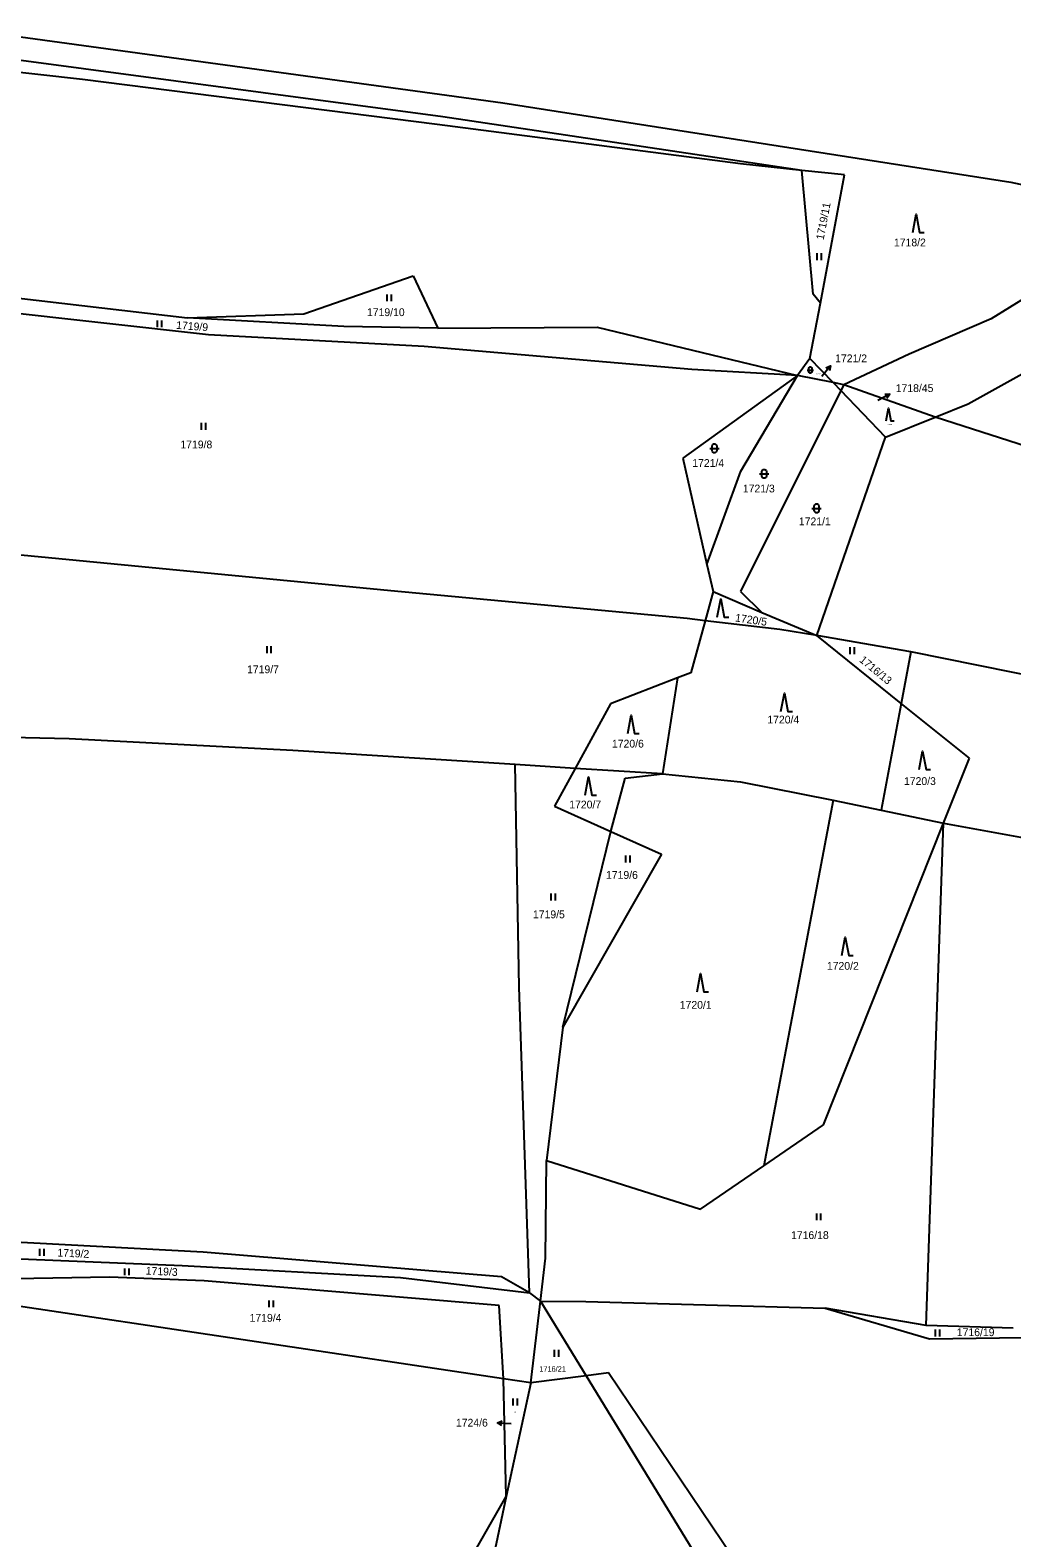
# Model space of a CAD drawing. Extents: x -609861 to -605046, y -1120287 to -1116307.
# Drawn here: x -608567.8 to -608353.7, y -1119197.4 to -1118868.5 of the extents above; entities that cross this region are included whole.
import ezdxf

# ---------------------------------------------------------------- set-up
doc = ezdxf.new("R2010")
doc.units = 0
for name, color, linetype in [('Vrstva 1', 7, 'Continuous'), ('Vrstva 2', 7, 'Continuous'), ('Vrstva 3', 7, 'Continuous'), ('Vrstva 4', 7, 'Continuous'), ('Vrstva 7', 7, 'Continuous')]:
    doc.layers.add(name, color=color, linetype=linetype)

msp = doc.modelspace()

# ---------------------------------------------------------------- linework, layer by layer
at = {"layer": 'Vrstva 1'}
for p, q in [((-608580.63, -1118868.48), (-608464.72, -1118884.37)), ((-608556.35, -1118879.25), (-608599.65, -1118874.35)), ((-608477.83, -1118887.39), (-608581.72, -1118873.49)), ((-608479.02, -1118889.09), (-608556.35, -1118879.25)), ((-608399.48, -1118899.08), (-608477.83, -1118887.39)), ((-608464.72, -1118884.37), (-608353.96, -1118901.65)), ((-608412.89, -1118897.67), (-608479.02, -1118889.09)), ((-608399.48, -1118899.08), (-608412.89, -1118897.67)), ((-608397.07, -1118926.1), (-608399.48, -1118899.08)), ((-608390.19, -1118900.05), (-608399.48, -1118899.08)), ((-608395.47, -1118928.03), (-608390.19, -1118900.05)), ((-608353.96, -1118901.65), (-608347.52, -1118903.04)), ((-608508.08, -1118930.35), (-608484.26, -1118922.08)), ((-608484.26, -1118922.08), (-608478.9, -1118933.47)), ((-608345.52, -1118923.55), (-608358.22, -1118931.45)), ((-608583.31, -1118925.39), (-608533.49, -1118931.27)), ((-608395.47, -1118928.03), (-608397.07, -1118926.1)), ((-608528.92, -1118934.94), (-608583.71, -1118928.88)), ((-608533.49, -1118931.27), (-608508.08, -1118930.35)), ((-608397.74, -1118940.08), (-608395.47, -1118928.03)), ((-608499.42, -1118933.14), (-608533.49, -1118931.27)), ((-608478.9, -1118933.47), (-608499.42, -1118933.14)), ((-608478.9, -1118933.47), (-608444.17, -1118933.29)), ((-608444.17, -1118933.29), (-608400.46, -1118943.81)), ((-608358.22, -1118931.45), (-608376.09, -1118939.17)), ((-608481.88, -1118937.51), (-608528.92, -1118934.94)), ((-608363.23, -1118950.03), (-608338.93, -1118936.41)), ((-608423.53, -1118942.48), (-608481.88, -1118937.51)), ((-608397.74, -1118940.08), (-608400.46, -1118943.81)), ((-608392.66, -1118945.37), (-608397.74, -1118940.08)), ((-608376.09, -1118939.17), (-608390.36, -1118945.83)), ((-608400.46, -1118943.81), (-608423.53, -1118942.48)), ((-608400.46, -1118943.81), (-608425.49, -1118961.88)), ((-608412.81, -1118964.7), (-608400.46, -1118943.81)), ((-608392.66, -1118945.37), (-608400.46, -1118943.81)), ((-608390.36, -1118945.83), (-608392.66, -1118945.37)), ((-608390.36, -1118945.83), (-608391, -1118947.1)), ((-608370.41, -1118952.92), (-608390.36, -1118945.83)), ((-608391, -1118947.1), (-608412.89, -1118990.92)), ((-608381.23, -1118957.28), (-608391, -1118947.1)), ((-608370.41, -1118952.92), (-608363.23, -1118950.03)), ((-608381.23, -1118957.28), (-608370.41, -1118952.92)), ((-608313.09, -1118971.45), (-608370.41, -1118952.92)), ((-608396.25, -1119000.55), (-608381.23, -1118957.28)), ((-608425.49, -1118961.88), (-608420.21, -1118985.03)), ((-608420.21, -1118985.03), (-608412.81, -1118964.7)), ((-608489.15, -1118990.78), (-608569.86, -1118983.04)), ((-608420.21, -1118985.03), (-608418.86, -1118990.97)), ((-608424.52, -1118996.85), (-608489.15, -1118990.78)), ((-608418.86, -1118990.97), (-608420.6, -1118997.32)), ((-608418.86, -1118990.97), (-608408.2, -1118995.49)), ((-608412.89, -1118990.92), (-608408.2, -1118995.49)), ((-608408.2, -1118995.49), (-608396.25, -1119000.55)), ((-608420.6, -1118997.32), (-608424.52, -1118996.85)), ((-608420.6, -1118997.32), (-608423.73, -1119008.71)), ((-608404.31, -1118999.27), (-608420.6, -1118997.32)), ((-608396.25, -1119000.55), (-608404.31, -1118999.27)), ((-608375.74, -1119004.08), (-608396.25, -1119000.55)), ((-608377.84, -1119015.36), (-608396.25, -1119000.55)), ((-608375.74, -1119004.08), (-608377.84, -1119015.36)), ((-608320.79, -1119015.21), (-608375.74, -1119004.08)), ((-608423.73, -1119008.71), (-608426.59, -1119009.81)), ((-608426.59, -1119009.81), (-608441.2, -1119015.44)), ((-608426.59, -1119009.81), (-608429.93, -1119030.73)), ((-608441.2, -1119015.44), (-608448.92, -1119029.53)), ((-608377.84, -1119015.36), (-608382.18, -1119038.65)), ((-608362.95, -1119027.34), (-608377.84, -1119015.36)), ((-608559.31, -1119023.09), (-608597.81, -1119022.2)), ((-608510.53, -1119025.64), (-608559.31, -1119023.09)), ((-608461.99, -1119028.7), (-608510.53, -1119025.64)), ((-608448.92, -1119029.53), (-608461.99, -1119028.7)), ((-608461.18, -1119077.23), (-608461.99, -1119028.7)), ((-608368.58, -1119041.49), (-608362.95, -1119027.34)), ((-608448.92, -1119029.53), (-608453.44, -1119037.78)), ((-608429.93, -1119030.73), (-608448.92, -1119029.53)), ((-608441.13, -1119043.3), (-608438.06, -1119031.69)), ((-608438.06, -1119031.69), (-608429.93, -1119030.73)), ((-608429.93, -1119030.73), (-608412.88, -1119032.5)), ((-608412.88, -1119032.5), (-608392.65, -1119036.5)), ((-608453.44, -1119037.78), (-608441.13, -1119043.3)), ((-608392.65, -1119036.5), (-608407.81, -1119116.22)), ((-608392.65, -1119036.5), (-608382.18, -1119038.65)), ((-608382.18, -1119038.65), (-608368.58, -1119041.49)), ((-608394.81, -1119107.33), (-608368.58, -1119041.49)), ((-608372.41, -1119151.08), (-608368.58, -1119041.49)), ((-608368.58, -1119041.49), (-608329.48, -1119048.57)), ((-608451.66, -1119085.99), (-608441.13, -1119043.3)), ((-608441.13, -1119043.3), (-608430.09, -1119048.24)), ((-608430.09, -1119048.24), (-608451.66, -1119085.99)), ((-608458.91, -1119143.98), (-608461.18, -1119077.23)), ((-608451.66, -1119085.99), (-608455.21, -1119115.09)), ((-608407.81, -1119116.22), (-608394.81, -1119107.33)), ((-608455.38, -1119136.4), (-608455.21, -1119115.09)), ((-608455.21, -1119115.09), (-608421.62, -1119125.67)), ((-608421.62, -1119125.67), (-608407.81, -1119116.22)), ((-608530.04, -1119135.07), (-608650.02, -1119128.71)), ((-608619.68, -1119134.45), (-608534.68, -1119138.02)), ((-608465, -1119140.43), (-608530.04, -1119135.07)), ((-608456.5, -1119145.78), (-608455.38, -1119136.4)), ((-608550.48, -1119140.55), (-608600.49, -1119141.34)), ((-608529.87, -1119141.34), (-608550.48, -1119140.55)), ((-608534.68, -1119138.02), (-608487.03, -1119140.61)), ((-608487.03, -1119140.61), (-608458.91, -1119143.98)), ((-608458.91, -1119143.98), (-608465, -1119140.43)), ((-608464.58, -1119162.7), (-608604.92, -1119141.73)), ((-608465.48, -1119146.7), (-608529.87, -1119141.34)), ((-608458.91, -1119143.98), (-608456.5, -1119145.78)), ((-608464.58, -1119162.7), (-608465.48, -1119146.7)), ((-608458.63, -1119163.59), (-608456.5, -1119145.78)), ((-608456.5, -1119145.78), (-608446.56, -1119162.06)), ((-608456.5, -1119145.78), (-608446.6, -1119145.87)), ((-608446.6, -1119145.87), (-608394.44, -1119147.26)), ((-608394.44, -1119147.26), (-608371.69, -1119154.02)), ((-608372.41, -1119151.08), (-608394.44, -1119147.26)), ((-608353.4, -1119151.65), (-608372.41, -1119151.08)), ((-608371.69, -1119154.02), (-608342.42, -1119153.54)), ((-608463.96, -1119188.36), (-608464.58, -1119162.7)), ((-608458.63, -1119163.59), (-608464.58, -1119162.7)), ((-608458.63, -1119163.59), (-608463.96, -1119188.36)), ((-608446.56, -1119162.06), (-608458.63, -1119163.59)), ((-608441.64, -1119161.43), (-608446.56, -1119162.06)), ((-608446.56, -1119162.06), (-608422.64, -1119201.2)), ((-608411.09, -1119206.8), (-608441.64, -1119161.43)), ((-608471.27, -1119201.14), (-608463.96, -1119188.36)), ((-608463.96, -1119188.36), (-608468.52, -1119209.58))]:
    msp.add_line(p, q, dxfattribs=at)
at = {"layer": 'Vrstva 3'}
for p, q in [((-608396.25, -1118917.16), (-608396.25, -1118918.66)), ((-608395.25, -1118918.66), (-608395.25, -1118917.16)), ((-608490.02, -1118926.14), (-608490.02, -1118927.64)), ((-608489.02, -1118927.64), (-608489.02, -1118926.14)), ((-608540.1, -1118931.81), (-608540.1, -1118933.31)), ((-608539.1, -1118933.31), (-608539.1, -1118931.81)), ((-608530.5, -1118954.15), (-608530.5, -1118955.65)), ((-608529.5, -1118955.65), (-608529.5, -1118954.15)), ((-608516.21, -1119002.88), (-608516.21, -1119004.38)), ((-608515.21, -1119004.38), (-608515.21, -1119002.88)), ((-608389.05, -1119003.1), (-608389.05, -1119004.6)), ((-608388.05, -1119004.6), (-608388.05, -1119003.1)), ((-608437.94, -1119048.55), (-608437.94, -1119050.05)), ((-608436.94, -1119050.05), (-608436.94, -1119048.55)), ((-608454.23, -1119056.83), (-608454.23, -1119058.33)), ((-608453.23, -1119058.33), (-608453.23, -1119056.83)), ((-608396.33, -1119126.62), (-608396.33, -1119128.12)), ((-608395.33, -1119128.12), (-608395.33, -1119126.62)), ((-608565.74, -1119134.37), (-608565.74, -1119135.87)), ((-608564.74, -1119135.87), (-608564.74, -1119134.37)), ((-608547.24, -1119138.63), (-608547.24, -1119140.13)), ((-608546.24, -1119140.13), (-608546.24, -1119138.63)), ((-608515.73, -1119145.59), (-608515.73, -1119147.09)), ((-608514.73, -1119147.09), (-608514.73, -1119145.59)), ((-608370.4, -1119151.95), (-608370.4, -1119153.45)), ((-608369.4, -1119153.45), (-608369.4, -1119151.95)), ((-608453.51, -1119156.39), (-608453.51, -1119157.89)), ((-608452.51, -1119157.89), (-608452.51, -1119156.39)), ((-608462.52, -1119167.02), (-608462.52, -1119168.52)), ((-608461.52, -1119168.52), (-608461.52, -1119167.02))]:
    msp.add_line(p, q, dxfattribs=at)
for points in [[(-608375.33, -1118912.6), (-608374.58, -1118908.6), (-608373.83, -1118912.6), (-608372.83, -1118912.6)], [(-608398.35, -1118942.63), (-608397.461, -1118942.63), (-608396.95, -1118942.63)], [(-608381.125, -1118953.73), (-608380.6, -1118950.93), (-608380.075, -1118953.73), (-608379.375, -1118953.73)], [(-608419.57, -1118959.72), (-608418.3, -1118959.72), (-608417.57, -1118959.72)], [(-608408.72, -1118965.28), (-608407.45, -1118965.28), (-608406.72, -1118965.28)], [(-608397.29, -1118972.81), (-608396.02, -1118972.81), (-608395.29, -1118972.81)], [(-608417.94, -1118996.54), (-608417.19, -1118992.54), (-608416.44, -1118996.54), (-608415.44, -1118996.54)], [(-608404.07, -1119017.11), (-608403.32, -1119013.11), (-608402.57, -1119017.11), (-608401.57, -1119017.11)], [(-608437.49, -1119021.93), (-608436.74, -1119017.93), (-608435.99, -1119021.93), (-608434.99, -1119021.93)], [(-608373.92, -1119029.75), (-608373.17, -1119025.75), (-608372.42, -1119029.75), (-608371.42, -1119029.75)], [(-608446.79, -1119035.35), (-608446.04, -1119031.35), (-608445.29, -1119035.35), (-608444.29, -1119035.35)], [(-608390.78, -1119070.33), (-608390.03, -1119066.33), (-608389.28, -1119070.33), (-608388.28, -1119070.33)], [(-608422.36, -1119078.28), (-608421.61, -1119074.28), (-608420.86, -1119078.28), (-608419.86, -1119078.28)]]:
    msp.add_lwpolyline(points, dxfattribs=at)
for points in [[(-608398, -1118942.28), (-608397.93, -1118942.077), (-608397.755, -1118941.951), (-608397.538, -1118941.951), (-608397.363, -1118942.077), (-608397.293, -1118942.28), (-608397.293, -1118942.98), (-608397.363, -1118943.183), (-608397.538, -1118943.309), (-608397.755, -1118943.309), (-608397.93, -1118943.183), (-608398, -1118942.98)], [(-608419.07, -1118959.22), (-608418.97, -1118958.93), (-608418.72, -1118958.75), (-608418.41, -1118958.75), (-608418.16, -1118958.93), (-608418.06, -1118959.22), (-608418.06, -1118960.22), (-608418.16, -1118960.51), (-608418.41, -1118960.69), (-608418.72, -1118960.69), (-608418.97, -1118960.51), (-608419.07, -1118960.22)], [(-608408.22, -1118964.78), (-608408.12, -1118964.49), (-608407.87, -1118964.31), (-608407.56, -1118964.31), (-608407.31, -1118964.49), (-608407.21, -1118964.78), (-608407.21, -1118965.78), (-608407.31, -1118966.07), (-608407.56, -1118966.25), (-608407.87, -1118966.25), (-608408.12, -1118966.07), (-608408.22, -1118965.78)], [(-608396.79, -1118972.31), (-608396.69, -1118972.02), (-608396.44, -1118971.84), (-608396.13, -1118971.84), (-608395.88, -1118972.02), (-608395.78, -1118972.31), (-608395.78, -1118973.31), (-608395.88, -1118973.6), (-608396.13, -1118973.78), (-608396.44, -1118973.78), (-608396.69, -1118973.6), (-608396.79, -1118973.31)]]:
    msp.add_lwpolyline(points, close=True, dxfattribs=at)
at = {"layer": 'Vrstva 4'}
msp.add_line((-608392.66, -1118945.37), (-608391, -1118947.1), dxfattribs=at)
at = {"layer": 'Vrstva 7'}
for p, q in [((-608393.261, -1118941.71), (-608395.15, -1118944.04)), ((-608380.304, -1118947.897), (-608382.95, -1118949.31)), ((-608465.896, -1119172.329), (-608462.9, -1119172.49))]:
    msp.add_line(p, q, dxfattribs=at)
for points in [[(-608394.279, -1118942.171), (-608393.261, -1118941.71), (-608393.502, -1118942.801)], [(-608381.421, -1118947.927), (-608380.304, -1118947.897), (-608380.95, -1118948.809)], [(-608464.924, -1119172.882), (-608465.896, -1119172.329), (-608464.87, -1119171.883)]]:
    msp.add_lwpolyline(points, dxfattribs=at)

# ---------------------------------------------------------------- texts
at = {"layer": 'Vrstva 2'}
for s, rotation, p in [('1719/11', 79.18277, (-608394.756, -1118914.334)), ('1719/9', 355.52031, (-608535.998, -1118933.631)), ('1720/5', 351.91068, (-608414.121, -1118997.465)), ('1716/13', 320.398, (-608387.097, -1119006.13)), ('1719/2', 357.29648, (-608561.898, -1119136.009)), ('1719/3', 357.29648, (-608542.618, -1119139.949))]:
    msp.add_text(s, height=1.7, rotation=rotation, dxfattribs=at).set_placement(p)
for s, height, p in [('1718/2', 1.7, (-608379.417, -1118915.65)), ('1719/10', 1.7, (-608494.347, -1118930.86)), ('1721/2', 0.2, (-608396.314, -1118943.57)), ('1718/45', 0.2, (-608380.814, -1118954.61)), ('1719/8', 1.7, (-608535.037, -1118959.72)), ('1721/4', 1.7, (-608423.407, -1118963.77)), ('1721/3', 1.7, (-608412.367, -1118969.33)), ('1721/1', 1.7, (-608400.157, -1118976.5)), ('1719/7', 1.7, (-608520.497, -1119008.77)), ('1720/4', 1.7, (-608407.027, -1119019.74)), ('1720/6', 1.7, (-608440.917, -1119024.99)), ('1720/3', 1.7, (-608377.227, -1119033.16)), ('1720/7', 1.7, (-608450.227, -1119038.27)), ('1719/6', 1.7, (-608442.217, -1119053.63)), ('1719/5', 1.7, (-608458.147, -1119062.23)), ('1720/2', 1.7, (-608394.037, -1119073.47)), ('1720/1', 1.7, (-608426.127, -1119081.97)), ('1716/18', 1.7, (-608401.857, -1119132.21)), ('1719/4', 1.7, (-608519.947, -1119150.25)), ('1716/19', 1.7, (-608365.707, -1119153.39)), ('1716/21', 1.2, (-608456.763, -1119161.16)), ('1724/6', 0.2, (-608462.594, -1119170.04))]:
    msp.add_text(s, height=height, dxfattribs=at).set_placement(p)
at = {"layer": 'Vrstva 7'}
for s, p in [('1721/2', (-608392.237, -1118940.93)), ('1718/45', (-608379.027, -1118947.43)), ('1724/6', (-608474.944, -1119173.13))]:
    msp.add_text(s, height=1.7, dxfattribs=at).set_placement(p)

doc.saveas('drawing.dxf')
